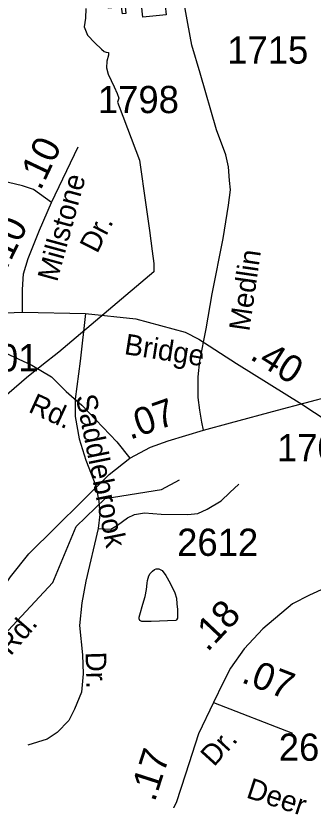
# Model space of a CAD drawing. Extents: x 2169602 to 2449496, y 721995 to 810662.
# Drawn here: x 2415880 to 2417245, y 770465 to 774064 of the extents above; entities that cross this region are included whole.
import ezdxf

# ---------------------------------------------------------------- set-up
doc = ezdxf.new("R2010")
doc.units = 0
doc.layers.add('Default', color=7, linetype='Continuous')

msp = doc.modelspace()

# ---------------------------------------------------------------- linework, layer by layer
at = {"layer": 'Default'}
for p, q in [((2416044.4, 773207.5), (2416166.5, 773461.9)), ((2415772.2, 772698.7), (2415910.8, 772703.8)), ((2416787.3, 770912.8), (2417149.8, 770772.9))]:
    msp.add_line(p, q, dxfattribs=at)
msp.add_lwpolyline([(2416463.1, 774057.4), (2416457.3, 774114.1), (2416381.5, 774106.4), (2416384.7, 774074.6), (2416368.8, 774073), (2416365.6, 774104.8), (2416305.8, 774098.8), (2416304.2, 774114.7), (2416364, 774120.8), (2416360.8, 774152.6), (2416376.7, 774154.2), (2416379.9, 774122.4), (2416455.7, 774130), (2416450, 774187.4), (2416555.9, 774198.1), (2416569, 774068.2)], close=True, dxfattribs=at)
for points in [[(2416740.3, 772163.2), (2416733.2, 772198.9), (2416724.6, 772254.6), (2416716.1, 772313.2), (2416716.1, 772407.4), (2416724.6, 772480.5), (2416753.2, 772627.4), (2416780.3, 772788.1), (2416831.7, 773041.6), (2416856, 773194.4), (2416864.6, 773265.8), (2416860.3, 773308.7), (2416856, 773370.1), (2416843.2, 773425.8), (2416800.3, 773540.1), (2416726.1, 773800.7), (2416687.5, 773929.3), (2416668.9, 774027.8), (2416650.4, 774129.9)], [(2416201, 774097.6), (2416199, 774053.6), (2416193.5, 774013.9), (2416208.2, 773975.5), (2416242.2, 773939.1), (2416273.2, 773910.7), (2416284.7, 773900.3), (2416294, 773897.5), (2416305, 773895.9), (2416305.7, 773882.7), (2416298, 773855.5), (2416296, 773824.7), (2416303, 773795.5), (2416330.5, 773737.9), (2416345, 773707.1), (2416352.2, 773685.9), (2416346.5, 773667.1), (2416353.5, 773648.2), (2416448, 773401), (2416477, 773196.9), (2416493, 773078.9), (2416506.2, 772984.1), (2416513.7, 772927.7), (2416513, 772889.2), (2416078.2, 772520.6), (2416000, 772459.4), (2415928.7, 772402.7), (2415711.5, 772216.9)], [(2416201, 774097.6), (2416199, 774053.6), (2416193.5, 774013.9), (2416208.2, 773975.5), (2416242.2, 773939.1), (2416273.2, 773910.7), (2416284.7, 773900.3), (2416294, 773897.5), (2416305, 773895.9), (2416305.7, 773882.7), (2416298, 773855.5), (2416296, 773824.7), (2416303, 773795.5), (2416330.5, 773737.9), (2416345, 773707.1), (2416352.2, 773685.9), (2416346.5, 773667.1), (2416353.5, 773648.2), (2416448, 773401), (2416477, 773196.9), (2416493, 773078.9), (2416506.2, 772984.1), (2416513.7, 772927.7), (2416513, 772889.2), (2416078.2, 772520.6), (2416000, 772459.4), (2415928.7, 772402.7), (2415711.5, 772216.9)], [(2416044.4, 773207.5), (2415961.6, 773266.2), (2415910.8, 773283.8), (2415847.2, 773299.1), (2415753.1, 773304.2), (2415600.5, 773309.3), (2415350.8, 773315.1), (2414949.2, 773301.6)], [(2415910.8, 772703.8), (2415910.8, 772808.1), (2415915.9, 772879.3), (2415936.3, 772950.5), (2415988.4, 773080.3), (2416044.4, 773207.5)], [(2415910.8, 772703.8), (2416199.6, 772698.7), (2416431.1, 772673.2), (2416657.1, 772612.2), (2416720.1, 772580.7), (2416892.4, 772469), (2417191.9, 772282.4), (2417486.9, 772088.2), (2417685.6, 771959.4), (2417722.2, 771935.5)], [(2416199.6, 772698.7), (2416175.4, 772479.9), (2416152.5, 772304.4), (2416152.5, 772225.5), (2416170.3, 772123.7), (2416200.9, 772024.5), (2416247.9, 771907.5), (2416260.6, 771836.3), (2416265.7, 771775.2), (2416258.1, 771711.6)], [(2416740.3, 772163.2), (2416865.2, 772196), (2417080.4, 772254.5), (2417714.4, 772423), (2418068.1, 772527.3), (2418236, 772555.3), (2418788, 772585.9)], [(2415832, 772517), (2415953.4, 772460.6), (2416043.2, 772406.7), (2416110.8, 772340.7), (2416182.2, 772276.7), (2416343.3, 772108.9), (2416403.3, 772034.7)], [(2416403.3, 772034.7), (2416497.5, 772084.7), (2416578.9, 772113.2), (2416740.3, 772163.2)], [(2414142.6, 768554.9), (2414347.9, 768784.1), (2414475.3, 768922.7), (2414672.9, 769141.6), (2414911.5, 769406.7), (2415056.9, 769560.7), (2415166.3, 769706.1), (2415208.2, 769793.3), (2415244.2, 769901.1), (2415270.7, 770015.7), (2415328, 770226.1), (2415382.7, 770468.9), (2415465.7, 770780.3), (2415489.6, 770848.7), (2415531.5, 770930.8), (2415638.4, 771125.8), (2415768.4, 771360.1), (2415855.7, 771490.1), (2415940.4, 771595.1), (2416307.6, 771959), (2416403.3, 772034.7)], [(2413539.4, 767641.1), (2413604.4, 767859.6), (2413876.5, 768451.1), (2413875.5, 768559.4), (2414007.6, 768851.9), (2413972.5, 769026.4), (2413805.6, 769210.3), (2413771.6, 769299.5), (2413769.5, 769552.2), (2413926.6, 769936), (2414108.5, 770102.8), (2414640.6, 770246.2), (2414955.5, 770515.3), (2415130.5, 770616.7), (2415254.5, 770660.1), (2415495.4, 770868.4), (2416050.5, 771463.9), (2416156.5, 771720.9), (2416289.6, 771849.4), (2416547.6, 771890.1), (2416630.6, 771934.3)], [(2416258.1, 771711.6), (2416315.3, 771709.1), (2416345.9, 771726.9), (2416391.7, 771759.9), (2416424.7, 771775.2), (2416470.5, 771782.8), (2416546.9, 771777.7), (2416669, 771775.2), (2416714.8, 771780.3), (2416758, 771800.6), (2416821.6, 771838.8), (2416862.3, 771877), (2416903, 771915.1)], [(2416258.1, 771711.6), (2416200.9, 771469.9), (2416183.1, 771370.7), (2416172.9, 771266.4), (2416185.6, 771131.6), (2416189.4, 771045.1), (2416181.8, 770961.1), (2416148.7, 770882.2), (2416123.3, 770831.4), (2416069.8, 770775.4), (2416024.1, 770744.9), (2415935, 770716.9)], [(2416613.4, 771289.8), (2416501.6, 771285.2), (2416463.9, 771284.9), (2416457.9, 771284.9), (2416449.5, 771289), (2416445.8, 771296.9), (2416445.4, 771305.1), (2416449.7, 771314.9), (2416463.1, 771365.2), (2416473.1, 771399), (2416478.8, 771431), (2416482.9, 771461.2), (2416484.6, 771473.1), (2416490.7, 771494.9), (2416496.7, 771505), (2416506.3, 771515.3), (2416516.2, 771523.1), (2416524.6, 771527.1), (2416536.5, 771527.3), (2416552, 771519.3), (2416568.4, 771495.3), (2416588.3, 771461.5), (2416608.8, 771415.8), (2416617.2, 771391.8), (2416619.3, 771366), (2416621.4, 771340.1), (2416621.6, 771323.9), (2416621.6, 771308), (2416621.4, 771299.9), (2416617.5, 771292), (2416613.4, 771289.8)], [(2417457.6, 771510.6), (2417350.8, 771462.3), (2417227.4, 771406.3), (2417148.5, 771365.6), (2417013.7, 771251.1), (2416927.2, 771159.5), (2416864.9, 771070.5), (2416830.5, 771004.4), (2416787.3, 770912.8)], [(2416787.3, 770912.8), (2416718.6, 770770.3), (2416658.8, 770584.6), (2416615.5, 770452.3), (2416565.9, 770355.6), (2416520.1, 770292), (2416484.5, 770248.8), (2416443.8, 770203), (2416385.3, 770154.7)]]:
    msp.add_lwpolyline(points, dxfattribs=at)

# ---------------------------------------------------------------- texts
for s, p in [('1715', (2416849.7, 773844.2)), ('1798', (2416256.5, 773617.2)), ('1700', (2417078.1, 772019.5)), ('2612', (2416620.1, 771585.9)), ('2671', (2417086.1, 770646))]:
    msp.add_text(s, height=125, dxfattribs=at).set_placement(p)
for s, height, rotation, p in [('.10', 125, 64.6066, (2415993, 773258.1)), ('Millstone', 95, 74.7447, (2416069.6, 772839.6)), ('.10', 125, 63.9612, (2415836.4, 772893.4)), ('Dr.', 95, 62.8464, (2416253.2, 772969.7)), ('Medlin', 95, 81.764, (2416951.1, 772613.5)), ('Bridge', 95, 351.1398, (2416373.9, 772512.1)), ('.01', 125, 0.3339, (2415752.5, 772431.9)), ('.40', 125, 328.0653, (2416948.9, 772491.8)), ('Rd.', 95, 335.4104, (2415933.2, 772248.5)), ('Saddlebrook', 95, 281.3402, (2416154.7, 772317.7)), ('.07', 125, 19.3348, (2416403.9, 772118)), ('.18', 125, 46.6366, (2416759.2, 771141.7)), ('Rd.', 95, 49.1312, (2415855.8, 771124)), ('Dr.', 95, 271.6834, (2416199.7, 771144.7)), ('.07', 125, 338.8952, (2416909.6, 771007.7)), ('Dr.', 95, 47.7464, (2416788.8, 770615.7)), ('.17', 125, 72.1557, (2416516.9, 770453.7)), ('Deer', 95, 341.7249, (2416932.4, 770478.8))]:
    msp.add_text(s, height=height, rotation=rotation, dxfattribs=at).set_placement(p)

doc.saveas('drawing.dxf')
